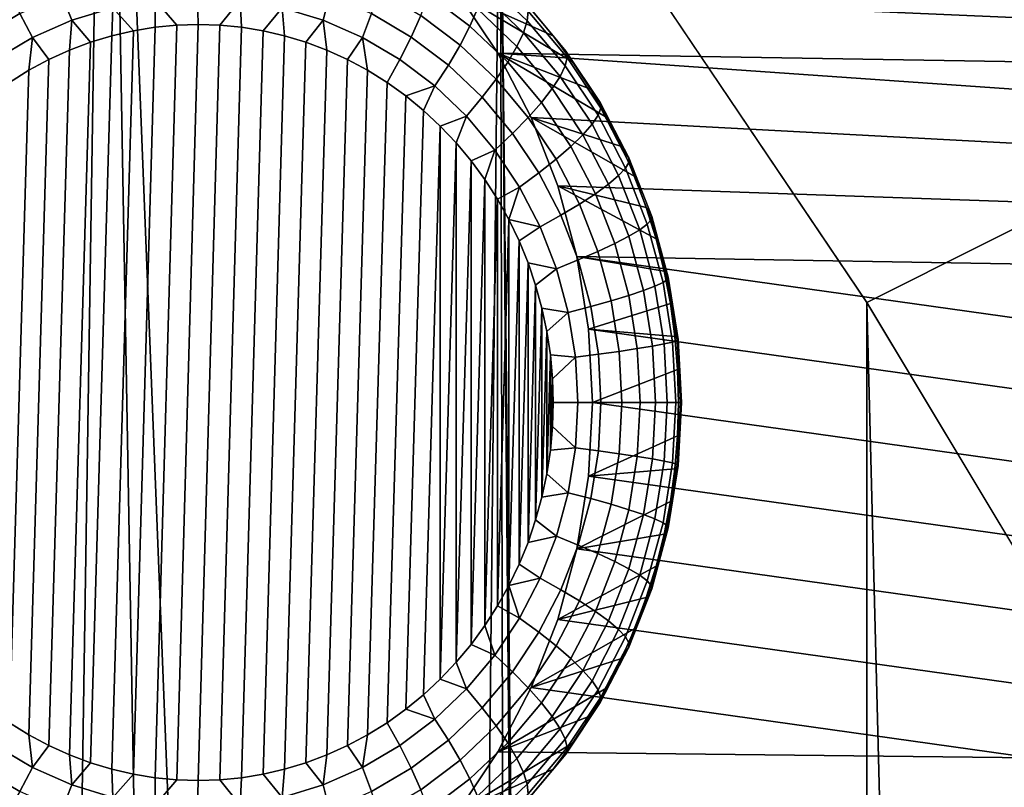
# Model space of a CAD drawing. Header units: metres. Extents: x -22 to 239, y -22 to 22.
# Tile 308 of 325: x 221.49 to 223, y 9.92 to 11.1. Entities that reach past the tile are written whole.
import ezdxf

# ---------------------------------------------------------------- set-up
doc = ezdxf.new("R2010")
doc.units = ezdxf.units.M
doc.layers.add('solid_10_151_033_XXX', color=7, linetype='CONTINUOUS')

msp = doc.modelspace()

# ---------------------------------------------------------------- linework, layer by layer
at = {"layer": 'solid_10_151_033_XXX'}
for points in [[(221.212708, 5.936373, 229.080505), (221.509644, 5.124736, 229.188583), (221.620392, 12.300325, 229.228882), (220.974655, 13.066288, 228.993851)], [(221.509644, 5.124736, 229.188583), (221.762543, 4.296438, 229.280624), (221.620392, 12.300325, 229.228882)], [(221.970612, 3.454071, 229.356354), (222.133148, 2.600451, 229.415512), (222.226196, 11.498304, 229.449387), (221.620392, 12.300325, 229.228882)], [(221.762543, 4.296438, 229.280624), (221.970612, 3.454071, 229.356354), (221.620392, 12.300325, 229.228882)], [(222.226196, 11.498304, 229.449387), (222.790329, 10.662547, 229.654709), (223.350296, 10.943189, 229.326355), (222.771347, 11.800925, 229.115631)], [(222.771347, 11.800925, 229.115631), (223.350296, 10.943189, 229.326355), (235.491959, 10.94319, 195.967407), (234.91301, 11.800925, 195.756683)], [(222.133148, 2.600451, 229.415512), (222.249619, 1.738386, 229.457901), (222.226196, 11.498304, 229.449387)], [(222.343033, 0, 229.491913), (222.790314, -10.662548, 229.654709), (222.790329, 10.662547, 229.654709), (222.226196, 11.498304, 229.449387)], [(222.319656, 0.870593, 229.483398), (222.343033, 0, 229.491913), (222.226196, 11.498304, 229.449387)], [(222.249619, 1.738386, 229.457901), (222.319656, 0.870593, 229.483398), (222.226196, 11.498304, 229.449387)], [(222.307999, 11.07233, 186.963028), (222.276154, 11.110413, 186.951431), (222.090347, 11.222472, 187.684174), (222.161194, 11.138111, 187.709946)], [(222.179779, 11.087353, 186.700928), (222.116196, 11.135357, 186.677795), (222.124741, 11.164069, 186.707092), (222.191223, 11.113865, 186.731293)], [(222.26796, 11.095621, 186.825287), (222.202774, 11.157614, 186.801559), (222.202652, 11.173997, 186.840134), (222.26947, 11.110439, 186.864456)], [(221.630798, 11.115759, 186.455795), (221.56778, 11.096438, 186.432846), (221.552094, 11.135127, 186.436371), (221.619263, 11.155721, 186.460815)], [(221.954102, 11.096438, 186.573456), (221.891083, 11.115759, 186.550522), (221.896683, 11.155721, 186.561783), (221.963852, 11.135127, 186.586227)], [(222.2621, 11.077374, 186.78804), (222.198944, 11.137438, 186.765045), (222.202774, 11.157614, 186.801559), (222.26796, 11.095621, 186.825287)], [(221.487518, 11.10666, 186.412857), (221.426331, 11.070677, 186.390594), (221.401764, 11.104022, 186.396851), (221.466568, 11.142142, 186.420441)], [(221.56778, 11.096438, 186.432846), (221.507187, 11.06973, 186.410797), (221.487518, 11.10666, 186.412857), (221.552094, 11.135127, 186.436371)], [(221.695465, 11.12745, 186.479324), (221.760941, 11.131363, 186.503159), (221.761917, 11.089943, 186.500458), (221.728806, 11.088881, 186.488403)], [(221.795044, 11.088881, 186.512512), (221.761917, 11.089943, 186.500458), (221.760941, 11.131363, 186.503159), (221.826416, 11.12745, 186.526993)], [(222.014694, 11.06973, 186.595505), (221.954102, 11.096438, 186.573456), (221.963852, 11.135127, 186.586227), (222.028442, 11.10666, 186.609741)], [(222.089615, 11.070677, 186.632004), (222.028442, 11.10666, 186.609741), (222.039612, 11.142142, 186.629013), (222.104416, 11.104022, 186.652603)], [(222.16481, 11.05842, 186.674591), (222.104416, 11.104022, 186.652603), (222.116196, 11.135357, 186.677795), (222.179779, 11.087353, 186.700928)], [(223.501724, 11.024735, 188.197876), (222.222748, 11.045781, 187.732361), (222.161194, 11.138111, 187.709946), (223.596634, 11.07572, 188.232407)], [(222.365189, 10.990582, 186.983841), (222.337708, 11.032341, 186.973846), (222.161194, 11.138111, 187.709946), (222.222748, 11.045781, 187.732361)], [(223.696365, 11.115103, 188.268707), (223.596634, 11.07572, 188.232407), (222.161194, 11.138111, 187.709946)], [(222.337708, 11.032341, 186.973846), (222.307999, 11.07233, 186.963028), (222.161194, 11.138111, 187.709946)], [(222.252014, 11.056054, 186.753418), (222.191223, 11.113865, 186.731293), (222.198944, 11.137438, 186.765045), (222.2621, 11.077374, 186.78804)], [(221.56778, 11.096438, 186.432846), (221.630798, 11.115759, 186.455795), (221.629105, 11.072489, 186.452118), (221.596283, 11.062554, 186.44017)], [(221.630798, 11.115759, 186.455795), (221.662262, 11.08018, 186.464188), (221.629105, 11.072489, 186.452118)], [(221.630798, 11.115759, 186.455795), (221.695465, 11.12745, 186.479324), (221.695557, 11.085631, 186.476303), (221.662262, 11.08018, 186.464188)], [(221.695465, 11.12745, 186.479324), (221.728806, 11.088881, 186.488403), (221.695557, 11.085631, 186.476303)], [(221.828278, 11.085631, 186.524612), (221.795044, 11.088881, 186.512512), (221.826416, 11.12745, 186.526993)], [(221.861572, 11.08018, 186.536728), (221.828278, 11.085631, 186.524612), (221.826416, 11.12745, 186.526993), (221.891083, 11.115759, 186.550522)], [(221.894745, 11.072489, 186.548798), (221.861572, 11.08018, 186.536728), (221.891083, 11.115759, 186.550522)], [(221.927567, 11.062554, 186.560745), (221.894745, 11.072489, 186.548798), (221.891083, 11.115759, 186.550522), (221.954102, 11.096438, 186.573456)], [(222.327454, 11.049105, 186.926895), (222.266617, 11.121538, 186.904755), (222.276154, 11.110413, 186.951431), (222.307999, 11.07233, 186.963028)], [(222.329208, 11.039317, 186.886185), (222.26947, 11.110439, 186.864456), (222.266617, 11.121538, 186.904755), (222.327454, 11.049105, 186.926895)], [(221.507187, 11.06973, 186.410797), (221.449799, 11.03597, 186.389908), (221.426331, 11.070677, 186.390594), (221.487518, 11.10666, 186.412857)], [(222.072083, 11.03597, 186.616409), (222.014694, 11.06973, 186.595505), (222.028442, 11.10666, 186.609741), (222.089615, 11.070677, 186.632004)], [(222.146622, 11.02763, 186.652756), (222.089615, 11.070677, 186.632004), (222.104416, 11.104022, 186.652603), (222.16481, 11.05842, 186.674591)], [(222.2379, 11.032076, 186.722092), (222.179779, 11.087353, 186.700928), (222.191223, 11.113865, 186.731293), (222.252014, 11.056054, 186.753418)], [(222.326218, 11.026252, 186.846497), (222.26796, 11.095621, 186.825287), (222.26947, 11.110439, 186.864456), (222.329208, 11.039317, 186.886185)], [(221.507187, 11.06973, 186.410797), (221.56778, 11.096438, 186.432846), (221.56395, 11.050392, 186.428391), (221.532242, 11.036025, 186.416855)], [(221.56778, 11.096438, 186.432846), (221.596283, 11.062554, 186.44017), (221.56395, 11.050392, 186.428391)], [(221.629105, 9.945512, 186.452118), (221.662262, 11.08018, 186.464188), (221.695557, 11.085631, 186.476303), (221.662262, 9.937819, 186.464188)], [(221.662262, 9.937819, 186.464188), (221.695557, 11.085631, 186.476303), (221.728806, 11.088881, 186.488403), (221.695557, 9.932368, 186.476303)], [(221.695557, 9.932368, 186.476303), (221.728806, 11.088881, 186.488403), (221.761917, 11.089943, 186.500458), (221.728806, 9.929119, 186.488403)], [(221.728806, 9.929119, 186.488403), (221.761917, 11.089943, 186.500458), (221.795044, 11.088881, 186.512512), (221.761917, 9.928057, 186.500458)], [(221.761917, 9.928057, 186.500458), (221.795044, 11.088881, 186.512512), (221.828278, 11.085631, 186.524612), (221.795044, 9.929119, 186.512512)], [(221.795044, 9.929119, 186.512512), (221.828278, 11.085631, 186.524612), (221.861572, 11.08018, 186.536728), (221.828278, 9.932368, 186.524612)], [(221.9599, 11.050392, 186.57251), (221.927567, 11.062554, 186.560745), (221.954102, 11.096438, 186.573456)], [(221.991592, 11.036025, 186.584045), (221.9599, 11.050392, 186.57251), (221.954102, 11.096438, 186.573456), (222.014694, 11.06973, 186.595505)], [(222.220032, 11.005908, 186.694687), (222.16481, 11.05842, 186.674591), (222.179779, 11.087353, 186.700928), (222.2379, 11.032076, 186.722092)], [(222.318542, 11.010162, 186.808578), (222.2621, 11.077374, 186.78804), (222.26796, 11.095621, 186.825287), (222.326218, 11.026252, 186.846497)], [(221.449799, 11.03597, 186.389908), (221.507187, 11.06973, 186.410797), (221.501419, 11.019526, 186.40564), (221.471573, 11.000957, 186.394775)], [(221.507187, 11.06973, 186.410797), (221.532242, 11.036025, 186.416855), (221.501419, 11.019526, 186.40564)], [(221.56395, 9.967608, 186.428391), (221.596283, 11.062554, 186.44017), (221.629105, 11.072489, 186.452118), (221.596283, 9.955446, 186.44017)], [(221.596283, 9.955446, 186.44017), (221.629105, 11.072489, 186.452118), (221.662262, 11.08018, 186.464188), (221.629105, 9.945512, 186.452118)], [(221.828278, 9.932368, 186.524612), (221.861572, 11.08018, 186.536728), (221.894745, 11.072489, 186.548798), (221.861572, 9.937819, 186.536728)], [(221.861572, 9.937819, 186.536728), (221.894745, 11.072489, 186.548798), (221.927567, 11.062554, 186.560745), (221.894745, 9.945512, 186.548798)], [(222.02243, 11.019526, 186.595276), (221.991592, 11.036025, 186.584045), (222.014694, 11.06973, 186.595505)], [(222.052277, 11.000957, 186.60614), (222.02243, 11.019526, 186.595276), (222.014694, 11.06973, 186.595505), (222.072083, 11.03597, 186.616409)], [(222.12558, 10.995584, 186.635864), (222.072083, 11.03597, 186.616409), (222.089615, 11.070677, 186.632004), (222.146622, 11.02763, 186.652756)], [(222.306335, 10.991364, 186.773178), (222.252014, 11.056054, 186.753418), (222.2621, 11.077374, 186.78804), (222.318542, 11.010162, 186.808578)], [(222.327454, 11.049105, 186.926895), (222.307999, 11.07233, 186.963028), (222.337708, 11.032341, 186.973846)], [(221.532242, 9.981976, 186.416855), (221.56395, 11.050392, 186.428391), (221.596283, 11.062554, 186.44017), (221.56395, 9.967608, 186.428391)], [(221.894745, 9.945512, 186.548798), (221.927567, 11.062554, 186.560745), (221.9599, 11.050392, 186.57251), (221.927567, 9.955446, 186.560745)], [(222.198746, 10.978061, 186.671722), (222.146622, 11.02763, 186.652756), (222.16481, 11.05842, 186.674591), (222.220032, 11.005908, 186.694687)], [(222.289841, 10.970222, 186.740997), (222.2379, 11.032076, 186.722092), (222.252014, 11.056054, 186.753418), (222.306335, 10.991364, 186.773178)], [(221.501419, 9.998475, 186.40564), (221.532242, 11.036025, 186.416855), (221.56395, 11.050392, 186.428391), (221.532242, 9.981976, 186.416855)], [(221.927567, 9.955446, 186.560745), (221.9599, 11.050392, 186.57251), (221.991592, 11.036025, 186.584045), (221.9599, 9.967608, 186.57251)], [(223.330856, 10.890532, 188.135681), (222.274139, 10.946834, 187.751068), (222.222748, 11.045781, 187.732361), (223.412781, 10.962761, 188.165497)], [(222.413071, 10.902321, 187.001266), (222.390335, 10.947193, 186.992996), (222.222748, 11.045781, 187.732361), (222.274139, 10.946834, 187.751068)], [(223.501724, 11.024735, 188.197876), (223.412781, 10.962761, 188.165497), (222.222748, 11.045781, 187.732361)], [(222.390335, 10.947193, 186.992996), (222.365189, 10.990582, 186.983841), (222.222748, 11.045781, 187.732361)], [(222.376801, 10.950377, 186.864914), (222.326218, 11.026252, 186.846497), (222.329208, 11.039317, 186.886185), (222.381073, 10.961527, 186.90506)], [(222.38028, 10.969878, 186.946121), (222.327454, 11.049105, 186.926895), (222.337708, 11.032341, 186.973846), (222.365189, 10.990582, 186.983841)], [(222.381073, 10.961527, 186.90506), (222.329208, 11.039317, 186.886185), (222.327454, 11.049105, 186.926895), (222.38028, 10.969878, 186.946121)], [(221.471573, 10.017042, 186.394775), (221.501419, 11.019526, 186.40564), (221.532242, 11.036025, 186.416855), (221.501419, 9.998475, 186.40564)], [(221.9599, 9.967608, 186.57251), (221.991592, 11.036025, 186.584045), (222.02243, 11.019526, 186.595276), (221.991592, 9.981976, 186.584045)], [(222.052277, 11.000957, 186.60614), (222.072083, 11.03597, 186.616409), (222.12558, 10.995584, 186.635864), (222.080978, 10.980399, 186.616577)], [(222.174484, 10.949078, 186.653671), (222.12558, 10.995584, 186.635864), (222.146622, 11.02763, 186.652756), (222.198746, 10.978061, 186.671722)], [(222.269379, 10.947147, 186.712646), (222.220032, 11.005908, 186.694687), (222.2379, 11.032076, 186.722092), (222.289841, 10.970222, 186.740997)], [(222.367554, 10.936648, 186.826416), (222.318542, 11.010162, 186.808578), (222.326218, 11.026252, 186.846497), (222.376801, 10.950377, 186.864914)], [(221.442871, 10.037601, 186.384338), (221.471573, 11.000957, 186.394775), (221.501419, 11.019526, 186.40564), (221.471573, 10.017042, 186.394775)], [(221.991592, 9.981976, 186.584045), (222.02243, 11.019526, 186.595276), (222.052277, 11.000957, 186.60614), (222.02243, 9.998475, 186.595276)], [(222.353516, 10.920608, 186.790359), (222.306335, 10.991364, 186.773178), (222.318542, 11.010162, 186.808578), (222.367554, 10.936648, 186.826416)], [(222.02243, 9.998475, 186.595276), (222.052277, 11.000957, 186.60614), (222.080978, 10.980399, 186.616577), (222.052277, 10.017042, 186.60614)], [(222.108337, 10.957992, 186.626541), (222.080978, 10.980399, 186.616577), (222.12558, 10.995584, 186.635864)], [(222.134277, 10.933826, 186.635986), (222.108337, 10.957992, 186.626541), (222.12558, 10.995584, 186.635864), (222.174484, 10.949078, 186.653671)], [(222.245331, 10.922593, 186.688675), (222.198746, 10.978061, 186.671722), (222.220032, 11.005908, 186.694687), (222.269379, 10.947147, 186.712646)], [(222.052277, 10.017042, 186.60614), (222.080978, 10.980399, 186.616577), (222.108337, 10.957992, 186.626541), (222.080978, 10.037601, 186.616577)], [(222.334946, 10.902566, 186.757416), (222.289841, 10.970222, 186.740997), (222.306335, 10.991364, 186.773178), (222.353516, 10.920608, 186.790359)], [(222.38028, 10.969878, 186.946121), (222.365189, 10.990582, 186.983841), (222.390335, 10.947193, 186.992996)], [(222.218185, 10.897038, 186.669571), (222.174484, 10.949078, 186.653671), (222.198746, 10.978061, 186.671722), (222.245331, 10.922593, 186.688675)], [(222.312225, 10.882877, 186.728241), (222.269379, 10.947147, 186.712646), (222.289841, 10.970222, 186.740997), (222.334946, 10.902566, 186.757416)], [(222.424423, 10.884856, 186.962189), (222.38028, 10.969878, 186.946121), (222.390335, 10.947193, 186.992996), (222.413071, 10.902321, 187.001266)], [(222.424423, 10.878045, 186.920853), (222.381073, 10.961527, 186.90506), (222.38028, 10.969878, 186.946121), (222.424423, 10.884856, 186.962189)], [(222.080978, 10.037601, 186.616577), (222.108337, 10.957992, 186.626541), (222.134277, 10.933826, 186.635986), (222.108337, 10.060008, 186.626541)], [(222.158707, 10.907999, 186.644867), (222.134277, 10.933826, 186.635986), (222.174484, 10.949078, 186.653671)], [(222.181519, 10.880628, 186.653183), (222.158707, 10.907999, 186.644867), (222.174484, 10.949078, 186.653671), (222.218185, 10.897038, 186.669571)], [(222.408539, 10.857757, 186.841339), (222.367554, 10.936648, 186.826416), (222.376801, 10.950377, 186.864914), (222.419098, 10.868953, 186.880295)], [(222.419098, 10.868953, 186.880295), (222.376801, 10.950377, 186.864914), (222.381073, 10.961527, 186.90506), (222.424423, 10.878045, 186.920853)], [(222.108337, 10.060008, 186.626541), (222.134277, 10.933826, 186.635986), (222.134277, 10.084173, 186.635986)], [(222.134277, 10.084173, 186.635986), (222.134277, 10.933826, 186.635986), (222.158707, 10.907999, 186.644867)], [(222.285782, 10.861925, 186.7034), (222.245331, 10.922593, 186.688675), (222.269379, 10.947147, 186.712646), (222.312225, 10.882877, 186.728241)], [(223.257156, 10.80911, 188.108856), (222.314865, 10.842181, 187.765884), (222.274139, 10.946834, 187.751068), (223.330856, 10.890532, 188.135681)], [(222.451004, 10.808742, 187.015076), (222.433319, 10.856118, 187.008636), (222.274139, 10.946834, 187.751068), (222.314865, 10.842181, 187.765884)], [(222.433319, 10.856118, 187.008636), (222.413071, 10.902321, 187.001266), (222.274139, 10.946834, 187.751068)], [(222.39296, 10.844675, 186.804703), (222.353516, 10.920608, 186.790359), (222.367554, 10.936648, 186.826416), (222.408539, 10.857757, 186.841339)], [(222.790329, 10.662547, 229.654709), (223.311127, 9.795466, 229.844269), (223.884811, 10.053298, 229.520889), (223.350296, 10.943189, 229.326355)], [(222.256134, 10.840117, 186.683395), (222.218185, 10.897038, 186.669571), (222.245331, 10.922593, 186.688675), (222.285782, 10.861925, 186.7034)], [(222.372665, 10.829962, 186.771133), (222.334946, 10.902566, 186.757416), (222.353516, 10.920608, 186.790359), (222.39296, 10.844675, 186.804703)], [(222.134277, 10.084173, 186.635986), (222.158707, 10.907999, 186.644867), (222.158707, 10.110001, 186.644867)], [(222.158707, 10.110001, 186.644867), (222.158707, 10.907999, 186.644867), (222.181519, 10.880628, 186.653183)], [(222.202667, 10.851795, 186.660873), (222.181519, 10.880628, 186.653183), (222.218185, 10.897038, 186.669571)], [(222.222076, 10.821586, 186.667938), (222.202667, 10.851795, 186.660873), (222.218185, 10.897038, 186.669571), (222.256134, 10.840117, 186.683395)], [(222.348053, 10.813905, 186.741272), (222.312225, 10.882877, 186.728241), (222.334946, 10.902566, 186.757416), (222.372665, 10.829962, 186.771133)], [(222.424423, 10.884856, 186.962189), (222.413071, 10.902321, 187.001266), (222.433319, 10.856118, 187.008636)], [(222.158707, 10.110001, 186.644867), (222.181519, 10.880628, 186.653183), (222.181519, 10.137373, 186.653183)], [(222.181519, 10.137373, 186.653183), (222.181519, 10.880628, 186.653183), (222.202667, 10.851795, 186.660873)], [(222.319595, 10.796818, 186.715714), (222.285782, 10.861925, 186.7034), (222.312225, 10.882877, 186.728241), (222.348053, 10.813905, 186.741272)], [(222.452545, 10.783002, 186.892471), (222.419098, 10.868953, 186.880295), (222.424423, 10.878045, 186.920853), (222.458725, 10.789923, 186.933334)], [(222.459366, 10.795108, 186.974899), (222.424423, 10.884856, 186.962189), (222.433319, 10.856118, 187.008636), (222.451004, 10.808742, 187.015076)], [(222.458725, 10.789923, 186.933334), (222.424423, 10.878045, 186.920853), (222.424423, 10.884856, 186.962189), (222.459366, 10.795108, 186.974899)], [(222.287857, 10.779034, 186.694931), (222.256134, 10.840117, 186.683395), (222.285782, 10.861925, 186.7034), (222.319595, 10.796818, 186.715714)], [(222.424149, 10.764521, 186.816071), (222.39296, 10.844675, 186.804703), (222.408539, 10.857757, 186.841339), (222.440948, 10.774479, 186.853134)], [(222.440948, 10.774479, 186.853134), (222.408539, 10.857757, 186.841339), (222.419098, 10.868953, 186.880295), (222.452545, 10.783002, 186.892471)], [(222.181519, 10.137373, 186.653183), (222.202667, 10.851795, 186.660873), (222.202667, 10.166204, 186.660873)], [(222.202667, 10.166204, 186.660873), (222.202667, 10.851795, 186.660873), (222.222076, 10.821586, 186.667938)], [(223.192368, 10.719243, 188.085266), (222.344269, 10.733578, 187.776596), (222.314865, 10.842181, 187.765884), (223.257156, 10.80911, 188.108856)], [(222.47847, 10.711108, 187.02507), (222.466064, 10.76035, 187.020554), (222.314865, 10.842181, 187.765884), (222.344269, 10.733578, 187.776596)], [(222.466064, 10.76035, 187.020554), (222.451004, 10.808742, 187.015076), (222.314865, 10.842181, 187.765884)], [(222.402496, 10.753321, 186.781998), (222.372665, 10.829962, 186.771133), (222.39296, 10.844675, 186.804703), (222.424149, 10.764521, 186.816071)], [(222.239655, 10.790122, 186.674332), (222.222076, 10.821586, 186.667938), (222.256134, 10.840117, 186.683395)], [(222.239655, 10.790122, 186.674332), (222.256134, 10.840117, 186.683395), (222.287857, 10.779034, 186.694931)], [(222.376389, 10.741098, 186.751587), (222.348053, 10.813905, 186.741272), (222.372665, 10.829962, 186.771133), (222.402496, 10.753321, 186.781998)], [(222.202667, 10.166204, 186.660873), (222.222076, 10.821586, 186.667938), (222.222076, 10.196414, 186.667938)], [(222.222076, 10.196414, 186.667938), (222.222076, 10.821586, 186.667938), (222.239655, 10.790122, 186.674332)], [(222.346344, 10.728091, 186.725449), (222.319595, 10.796818, 186.715714), (222.348053, 10.813905, 186.741272), (222.376389, 10.741098, 186.751587)], [(222.312958, 10.714554, 186.704071), (222.287857, 10.779034, 186.694931), (222.319595, 10.796818, 186.715714), (222.346344, 10.728091, 186.725449)], [(222.459366, 10.795108, 186.974899), (222.451004, 10.808742, 187.015076), (222.466064, 10.76035, 187.020554)], [(222.222076, 10.196414, 186.667938), (222.239655, 10.790122, 186.674332), (222.239655, 10.227878, 186.674332)], [(222.255356, 10.757519, 186.680054), (222.239655, 10.790122, 186.674332), (222.287857, 10.779034, 186.694931)], [(222.239655, 10.227878, 186.674332), (222.239655, 10.790122, 186.674332), (222.255356, 10.757519, 186.680054)], [(222.464401, 10.687863, 186.861664), (222.440948, 10.774479, 186.853134), (222.452545, 10.783002, 186.892471), (222.476746, 10.693605, 186.901291)], [(222.476746, 10.693605, 186.901291), (222.452545, 10.783002, 186.892471), (222.458725, 10.789923, 186.933334), (222.483536, 10.698268, 186.942368)], [(222.483536, 10.698268, 186.942368), (222.458725, 10.789923, 186.933334), (222.459366, 10.795108, 186.974899), (222.484634, 10.701761, 186.9841)], [(222.484634, 10.701761, 186.9841), (222.459366, 10.795108, 186.974899), (222.466064, 10.76035, 187.020554), (222.47847, 10.711108, 187.02507)], [(222.269119, 10.723875, 186.685059), (222.255356, 10.757519, 186.680054), (222.287857, 10.779034, 186.694931), (222.312958, 10.714554, 186.704071)], [(222.446716, 10.681153, 186.82428), (222.424149, 10.764521, 186.816071), (222.440948, 10.774479, 186.853134), (222.464401, 10.687863, 186.861664)], [(222.239655, 10.227878, 186.674332), (222.255356, 10.757519, 186.680054), (222.255356, 10.260482, 186.680054)], [(222.255356, 10.260482, 186.680054), (222.255356, 10.757519, 186.680054), (222.269119, 10.723875, 186.685059)], [(222.396881, 10.665373, 186.759048), (222.376389, 10.741098, 186.751587), (222.402496, 10.753321, 186.781998), (222.424072, 10.673608, 186.789856)], [(222.424072, 10.673608, 186.789856), (222.402496, 10.753321, 186.781998), (222.424149, 10.764521, 186.816071), (222.446716, 10.681153, 186.82428)], [(222.365692, 10.65661, 186.732498), (222.346344, 10.728091, 186.725449), (222.376389, 10.741098, 186.751587), (222.396881, 10.665373, 186.759048)], [(222.255356, 10.260482, 186.680054), (222.269119, 10.723875, 186.685059), (222.269119, 10.294125, 186.685059)], [(222.280853, 10.689371, 186.689331), (222.269119, 10.723875, 186.685059), (222.312958, 10.714554, 186.704071)], [(222.269119, 10.294125, 186.685059), (222.269119, 10.723875, 186.685059), (222.280853, 10.689371, 186.689331)], [(222.3311, 10.647489, 186.710678), (222.312958, 10.714554, 186.704071), (222.346344, 10.728091, 186.725449), (222.365692, 10.65661, 186.732498)], [(223.093185, 10.519509, 188.049179), (222.362091, 10.621936, 187.783081), (222.344269, 10.733578, 187.776596), (223.137558, 10.622437, 188.065323)], [(222.47847, 10.711108, 187.02507), (222.344269, 10.733578, 187.776596), (222.362091, 10.621936, 187.783081), (222.488159, 10.661182, 187.028595)], [(223.192368, 10.719243, 188.085266), (223.137558, 10.622437, 188.065323), (222.344269, 10.733578, 187.776596)], [(222.290512, 10.654155, 186.692841), (222.280853, 10.689371, 186.689331), (222.312958, 10.714554, 186.704071), (222.3311, 10.647489, 186.710678)], [(222.484634, 10.701761, 186.9841), (222.47847, 10.711108, 187.02507), (222.488159, 10.661182, 187.028595)], [(222.478577, 10.598997, 186.866837), (222.464401, 10.687863, 186.861664), (222.476746, 10.693605, 186.901291), (222.491394, 10.601887, 186.906616)], [(222.491394, 10.601887, 186.906616), (222.476746, 10.693605, 186.901291), (222.483536, 10.698268, 186.942368), (222.49855, 10.604233, 186.94783)], [(222.49855, 10.604233, 186.94783), (222.483536, 10.698268, 186.942368), (222.484634, 10.701761, 186.9841), (222.499924, 10.60599, 186.98967)], [(222.499924, 10.60599, 186.98967), (222.484634, 10.701761, 186.9841), (222.488159, 10.661182, 187.028595), (222.495102, 10.610743, 187.031128)], [(222.269119, 10.294125, 186.685059), (222.280853, 10.689371, 186.689331), (222.280853, 10.328629, 186.689331)], [(222.280853, 10.328629, 186.689331), (222.280853, 10.689371, 186.689331), (222.290512, 10.654155, 186.692841)], [(222.437134, 10.591825, 186.794601), (222.424072, 10.673608, 186.789856), (222.446716, 10.681153, 186.82428), (222.460373, 10.595621, 186.829254)], [(222.460373, 10.595621, 186.829254), (222.446716, 10.681153, 186.82428), (222.464401, 10.687863, 186.861664), (222.478577, 10.598997, 186.866837)], [(222.495102, 10.610743, 187.031128), (222.488159, 10.661182, 187.028595), (222.362091, 10.621936, 187.783081)], [(222.377411, 10.583272, 186.736755), (222.365692, 10.65661, 186.732498), (222.396881, 10.665373, 186.759048), (222.409286, 10.587682, 186.763565)], [(222.409286, 10.587682, 186.763565), (222.396881, 10.665373, 186.759048), (222.424072, 10.673608, 186.789856), (222.437134, 10.591825, 186.794601)], [(222.790314, -10.662548, 229.654709), (223.311127, -9.795467, 229.844269), (222.790329, 10.662547, 229.654709)], [(223.311127, -9.795467, 229.844269), (223.311127, 9.795466, 229.844269), (222.790329, 10.662547, 229.654709)], [(222.280853, 10.328629, 186.689331), (222.290512, 10.654155, 186.692841), (222.290512, 10.363845, 186.692841)], [(222.29808, 10.618345, 186.695602), (222.290512, 10.654155, 186.692841), (222.3311, 10.647489, 186.710678)], [(222.290512, 10.363845, 186.692841), (222.290512, 10.654155, 186.692841), (222.29808, 10.618345, 186.695602)], [(222.303482, 10.582126, 186.697571), (222.29808, 10.618345, 186.695602), (222.3311, 10.647489, 186.710678), (222.342087, 10.578683, 186.714676)], [(222.342087, 10.578683, 186.714676), (222.3311, 10.647489, 186.710678), (222.365692, 10.65661, 186.732498), (222.377411, 10.583272, 186.736755)], [(222.290512, 10.363845, 186.692841), (222.29808, 10.618345, 186.695602), (222.29808, 10.399654, 186.695602)], [(222.29808, 10.399654, 186.695602), (222.29808, 10.618345, 186.695602), (222.303482, 10.582126, 186.697571)], [(223.059952, 10.412063, 188.037079), (222.368057, 10.509, 187.785248), (222.362091, 10.621936, 187.783081), (223.093185, 10.519509, 188.049179)], [(222.495102, 10.610743, 187.031128), (222.362091, 10.621936, 187.783081), (222.368057, 10.509, 187.785248), (222.499268, 10.559958, 187.032639)], [(222.483337, 10.509, 186.868561), (222.478577, 10.598997, 186.866837), (222.491394, 10.601887, 186.906616), (222.496292, 10.509, 186.908401)], [(222.496292, 10.509, 186.908401), (222.491394, 10.601887, 186.906616), (222.49855, 10.604233, 186.94783), (222.503571, 10.509, 186.949661)], [(222.499924, 10.60599, 186.98967), (222.495102, 10.610743, 187.031128), (222.499268, 10.559958, 187.032639)], [(222.503571, 10.509, 186.949661), (222.49855, 10.604233, 186.94783), (222.499924, 10.60599, 186.98967), (222.505035, 10.509, 186.991531)], [(222.505035, 10.509, 186.991531), (222.499924, 10.60599, 186.98967), (222.499268, 10.559958, 187.032639), (222.500671, 10.509, 187.033157)], [(222.381317, 10.509, 186.738174), (222.377411, 10.583272, 186.736755), (222.409286, 10.587682, 186.763565), (222.413437, 10.509, 186.765076)], [(222.413437, 10.509, 186.765076), (222.409286, 10.587682, 186.763565), (222.437134, 10.591825, 186.794601), (222.441498, 10.509, 186.796188)], [(222.441498, 10.509, 186.796188), (222.437134, 10.591825, 186.794601), (222.460373, 10.595621, 186.829254), (222.464951, 10.509, 186.830917)], [(222.464951, 10.509, 186.830917), (222.460373, 10.595621, 186.829254), (222.478577, 10.598997, 186.866837), (222.483337, 10.509, 186.868561)], [(222.29808, 10.399654, 186.695602), (222.303482, 10.582126, 186.697571), (222.303482, 10.435874, 186.697571)], [(222.306747, 10.545641, 186.698746), (222.303482, 10.582126, 186.697571), (222.342087, 10.578683, 186.714676)], [(222.303482, 10.435874, 186.697571), (222.303482, 10.582126, 186.697571), (222.306747, 10.545641, 186.698746)], [(222.307831, 10.509, 186.699142), (222.306747, 10.545641, 186.698746), (222.342087, 10.578683, 186.714676), (222.345764, 10.509, 186.716019)], [(222.345764, 10.509, 186.716019), (222.342087, 10.578683, 186.714676), (222.377411, 10.583272, 186.736755), (222.381317, 10.509, 186.738174)], [(222.500671, 10.509, 187.033157), (222.499268, 10.559958, 187.032639), (222.368057, 10.509, 187.785248)], [(222.303482, 10.435874, 186.697571), (222.306747, 10.545641, 186.698746), (222.306747, 10.47236, 186.698746)], [(222.306747, 10.47236, 186.698746), (222.306747, 10.545641, 186.698746), (222.307831, 10.509, 186.699142)], [(222.306747, 10.47236, 186.698746), (222.307831, 10.509, 186.699142), (222.345764, 10.509, 186.716019), (222.342087, 10.439318, 186.714676)], [(222.342087, 10.439318, 186.714676), (222.345764, 10.509, 186.716019), (222.381317, 10.509, 186.738174), (222.377411, 10.434728, 186.736755)], [(223.038254, 10.301333, 188.029175), (222.362091, 10.396064, 187.783081), (222.368057, 10.509, 187.785248), (223.059952, 10.412063, 188.037079)], [(222.499268, 10.458043, 187.032639), (222.500671, 10.509, 187.033157), (222.368057, 10.509, 187.785248), (222.362091, 10.396064, 187.783081)], [(222.377411, 10.434728, 186.736755), (222.381317, 10.509, 186.738174), (222.413437, 10.509, 186.765076), (222.409286, 10.430319, 186.763565)], [(222.409286, 10.430319, 186.763565), (222.413437, 10.509, 186.765076), (222.441498, 10.509, 186.796188), (222.437134, 10.426175, 186.794601)], [(222.437134, 10.426175, 186.794601), (222.441498, 10.509, 186.796188), (222.464951, 10.509, 186.830917), (222.460373, 10.422379, 186.829254)], [(222.460373, 10.422379, 186.829254), (222.464951, 10.509, 186.830917), (222.483337, 10.509, 186.868561), (222.478577, 10.419003, 186.866837)], [(222.478577, 10.419003, 186.866837), (222.483337, 10.509, 186.868561), (222.496292, 10.509, 186.908401), (222.491394, 10.416114, 186.906616)], [(222.491394, 10.416114, 186.906616), (222.496292, 10.509, 186.908401), (222.503571, 10.509, 186.949661), (222.49855, 10.413767, 186.94783)], [(222.49855, 10.413767, 186.94783), (222.503571, 10.509, 186.949661), (222.505035, 10.509, 186.991531), (222.499924, 10.412009, 186.98967)], [(222.505035, 10.509, 186.991531), (222.500671, 10.509, 187.033157), (222.499268, 10.458043, 187.032639)], [(222.499924, 10.412009, 186.98967), (222.505035, 10.509, 186.991531), (222.499268, 10.458043, 187.032639)], [(222.303482, 10.435874, 186.697571), (222.306747, 10.47236, 186.698746), (222.342087, 10.439318, 186.714676)], [(222.495102, 10.407258, 187.031128), (222.499268, 10.458043, 187.032639), (222.362091, 10.396064, 187.783081)], [(222.499924, 10.412009, 186.98967), (222.499268, 10.458043, 187.032639), (222.495102, 10.407258, 187.031128)], [(222.29808, 10.399654, 186.695602), (222.303482, 10.435874, 186.697571), (222.342087, 10.439318, 186.714676), (222.3311, 10.370511, 186.710678)], [(222.3311, 10.370511, 186.710678), (222.342087, 10.439318, 186.714676), (222.377411, 10.434728, 186.736755), (222.365692, 10.36139, 186.732498)], [(222.365692, 10.36139, 186.732498), (222.377411, 10.434728, 186.736755), (222.409286, 10.430319, 186.763565), (222.396881, 10.352627, 186.759048)], [(222.396881, 10.352627, 186.759048), (222.409286, 10.430319, 186.763565), (222.437134, 10.426175, 186.794601), (222.424072, 10.344392, 186.789856)], [(222.424072, 10.344392, 186.789856), (222.437134, 10.426175, 186.794601), (222.460373, 10.422379, 186.829254), (222.446716, 10.336846, 186.82428)], [(222.446716, 10.336846, 186.82428), (222.460373, 10.422379, 186.829254), (222.478577, 10.419003, 186.866837), (222.464401, 10.330137, 186.861664)], [(222.464401, 10.330137, 186.861664), (222.478577, 10.419003, 186.866837), (222.491394, 10.416114, 186.906616), (222.476746, 10.324395, 186.901291)], [(222.488159, 10.356817, 187.028595), (222.495102, 10.407258, 187.031128), (222.362091, 10.396064, 187.783081), (222.344269, 10.284422, 187.776596)], [(222.476746, 10.324395, 186.901291), (222.491394, 10.416114, 186.906616), (222.49855, 10.413767, 186.94783), (222.483536, 10.319732, 186.942368)], [(222.483536, 10.319732, 186.942368), (222.49855, 10.413767, 186.94783), (222.499924, 10.412009, 186.98967), (222.484634, 10.316239, 186.9841)], [(222.484634, 10.316239, 186.9841), (222.499924, 10.412009, 186.98967), (222.488159, 10.356817, 187.028595)], [(222.499924, 10.412009, 186.98967), (222.495102, 10.407258, 187.031128), (222.488159, 10.356817, 187.028595)], [(222.290512, 10.363845, 186.692841), (222.29808, 10.399654, 186.695602), (222.3311, 10.370511, 186.710678)], [(223.02832, 10.188586, 188.025558), (222.344269, 10.284422, 187.776596), (222.362091, 10.396064, 187.783081), (223.038254, 10.301333, 188.029175)], [(222.280853, 10.328629, 186.689331), (222.290512, 10.363845, 186.692841), (222.3311, 10.370511, 186.710678), (222.312958, 10.303447, 186.704071)], [(222.312958, 10.303447, 186.704071), (222.3311, 10.370511, 186.710678), (222.365692, 10.36139, 186.732498), (222.346344, 10.289908, 186.725449)], [(222.346344, 10.289908, 186.725449), (222.365692, 10.36139, 186.732498), (222.396881, 10.352627, 186.759048), (222.376389, 10.276901, 186.751587)], [(222.47847, 10.306891, 187.02507), (222.488159, 10.356817, 187.028595), (222.344269, 10.284422, 187.776596)], [(222.376389, 10.276901, 186.751587), (222.396881, 10.352627, 186.759048), (222.424072, 10.344392, 186.789856), (222.402496, 10.264679, 186.781998)], [(222.402496, 10.264679, 186.781998), (222.424072, 10.344392, 186.789856), (222.446716, 10.336846, 186.82428), (222.424149, 10.253479, 186.816071)], [(222.484634, 10.316239, 186.9841), (222.488159, 10.356817, 187.028595), (222.47847, 10.306891, 187.02507)], [(222.269119, 10.294125, 186.685059), (222.280853, 10.328629, 186.689331), (222.312958, 10.303447, 186.704071)], [(222.424149, 10.253479, 186.816071), (222.446716, 10.336846, 186.82428), (222.464401, 10.330137, 186.861664), (222.440948, 10.243521, 186.853134)], [(222.440948, 10.243521, 186.853134), (222.464401, 10.330137, 186.861664), (222.476746, 10.324395, 186.901291), (222.452545, 10.234998, 186.892471)], [(222.452545, 10.234998, 186.892471), (222.476746, 10.324395, 186.901291), (222.483536, 10.319732, 186.942368), (222.458725, 10.228077, 186.933334)], [(222.458725, 10.228077, 186.933334), (222.483536, 10.319732, 186.942368), (222.484634, 10.316239, 186.9841), (222.459366, 10.222893, 186.974899)], [(222.459366, 10.222893, 186.974899), (222.484634, 10.316239, 186.9841), (222.466064, 10.257649, 187.020554)], [(222.484634, 10.316239, 186.9841), (222.47847, 10.306891, 187.02507), (222.466064, 10.257649, 187.020554)], [(222.255356, 10.260482, 186.680054), (222.269119, 10.294125, 186.685059), (222.312958, 10.303447, 186.704071), (222.287857, 10.238967, 186.694931)], [(222.287857, 10.238967, 186.694931), (222.312958, 10.303447, 186.704071), (222.346344, 10.289908, 186.725449), (222.319595, 10.221182, 186.715714)], [(222.466064, 10.257649, 187.020554), (222.47847, 10.306891, 187.02507), (222.344269, 10.284422, 187.776596), (222.314865, 10.175818, 187.765884)], [(223.030304, 10.075585, 188.026276), (222.314865, 10.175818, 187.765884), (222.344269, 10.284422, 187.776596), (223.02832, 10.188586, 188.025558)], [(222.319595, 10.221182, 186.715714), (222.346344, 10.289908, 186.725449), (222.376389, 10.276901, 186.751587), (222.348053, 10.204095, 186.741272)], [(222.348053, 10.204095, 186.741272), (222.376389, 10.276901, 186.751587), (222.402496, 10.264679, 186.781998), (222.372665, 10.188038, 186.771133)], [(222.239655, 10.227878, 186.674332), (222.255356, 10.260482, 186.680054), (222.287857, 10.238967, 186.694931)], [(222.451004, 10.209258, 187.015076), (222.466064, 10.257649, 187.020554), (222.314865, 10.175818, 187.765884)], [(222.372665, 10.188038, 186.771133), (222.402496, 10.264679, 186.781998), (222.424149, 10.253479, 186.816071), (222.39296, 10.173326, 186.804703)], [(222.39296, 10.173326, 186.804703), (222.424149, 10.253479, 186.816071), (222.440948, 10.243521, 186.853134), (222.408539, 10.160243, 186.841339)], [(222.459366, 10.222893, 186.974899), (222.466064, 10.257649, 187.020554), (222.451004, 10.209258, 187.015076)], [(222.239655, 10.227878, 186.674332), (222.287857, 10.238967, 186.694931), (222.256134, 10.177883, 186.683395)], [(222.256134, 10.177883, 186.683395), (222.287857, 10.238967, 186.694931), (222.319595, 10.221182, 186.715714), (222.285782, 10.156075, 186.7034)], [(222.408539, 10.160243, 186.841339), (222.440948, 10.243521, 186.853134), (222.452545, 10.234998, 186.892471), (222.419098, 10.149047, 186.880295)], [(222.222076, 10.196414, 186.667938), (222.239655, 10.227878, 186.674332), (222.256134, 10.177883, 186.683395)], [(222.419098, 10.149047, 186.880295), (222.452545, 10.234998, 186.892471), (222.458725, 10.228077, 186.933334), (222.424423, 10.139955, 186.920853)], [(222.424423, 10.139955, 186.920853), (222.458725, 10.228077, 186.933334), (222.459366, 10.222893, 186.974899), (222.424423, 10.133143, 186.962189)], [(222.424423, 10.133143, 186.962189), (222.459366, 10.222893, 186.974899), (222.433319, 10.161881, 187.008636)], [(222.459366, 10.222893, 186.974899), (222.451004, 10.209258, 187.015076), (222.433319, 10.161881, 187.008636)], [(222.433319, 10.161881, 187.008636), (222.451004, 10.209258, 187.015076), (222.314865, 10.175818, 187.765884), (222.274139, 10.071166, 187.751068)], [(222.285782, 10.156075, 186.7034), (222.319595, 10.221182, 186.715714), (222.348053, 10.204095, 186.741272), (222.312225, 10.135122, 186.728241)], [(222.202667, 10.166204, 186.660873), (222.222076, 10.196414, 186.667938), (222.256134, 10.177883, 186.683395), (222.218185, 10.120963, 186.669571)], [(222.312225, 10.135122, 186.728241), (222.348053, 10.204095, 186.741272), (222.372665, 10.188038, 186.771133), (222.334946, 10.115434, 186.757416)], [(222.218185, 10.120963, 186.669571), (222.256134, 10.177883, 186.683395), (222.285782, 10.156075, 186.7034), (222.245331, 10.095407, 186.688675)], [(222.334946, 10.115434, 186.757416), (222.372665, 10.188038, 186.771133), (222.39296, 10.173326, 186.804703), (222.353516, 10.097393, 186.790359)], [(222.181519, 10.137373, 186.653183), (222.202667, 10.166204, 186.660873), (222.218185, 10.120963, 186.669571)], [(223.044189, 9.963281, 188.031342), (222.274139, 10.071166, 187.751068), (222.314865, 10.175818, 187.765884), (223.030304, 10.075585, 188.026276)], [(222.413071, 10.115679, 187.001266), (222.433319, 10.161881, 187.008636), (222.274139, 10.071166, 187.751068)], [(222.353516, 10.097393, 186.790359), (222.39296, 10.173326, 186.804703), (222.408539, 10.160243, 186.841339), (222.367554, 10.081351, 186.826416)], [(222.424423, 10.133143, 186.962189), (222.433319, 10.161881, 187.008636), (222.413071, 10.115679, 187.001266)], [(222.245331, 10.095407, 186.688675), (222.285782, 10.156075, 186.7034), (222.312225, 10.135122, 186.728241), (222.269379, 10.070852, 186.712646)], [(222.367554, 10.081351, 186.826416), (222.408539, 10.160243, 186.841339), (222.419098, 10.149047, 186.880295), (222.376801, 10.067622, 186.864914)], [(222.376801, 10.067622, 186.864914), (222.419098, 10.149047, 186.880295), (222.424423, 10.139955, 186.920853), (222.381073, 10.056473, 186.90506)], [(222.158707, 10.110001, 186.644867), (222.181519, 10.137373, 186.653183), (222.218185, 10.120963, 186.669571), (222.174484, 10.068923, 186.653671)], [(222.269379, 10.070852, 186.712646), (222.312225, 10.135122, 186.728241), (222.334946, 10.115434, 186.757416), (222.289841, 10.047779, 186.740997)], [(222.381073, 10.056473, 186.90506), (222.424423, 10.139955, 186.920853), (222.424423, 10.133143, 186.962189), (222.38028, 10.048121, 186.946121)], [(222.38028, 10.048121, 186.946121), (222.424423, 10.133143, 186.962189), (222.413071, 10.115679, 187.001266), (222.390335, 10.070807, 186.992996)], [(222.174484, 10.068923, 186.653671), (222.218185, 10.120963, 186.669571), (222.245331, 10.095407, 186.688675), (222.198746, 10.039939, 186.671722)], [(222.390335, 10.070807, 186.992996), (222.413071, 10.115679, 187.001266), (222.274139, 10.071166, 187.751068), (222.222748, 9.972219, 187.732361)], [(222.289841, 10.047779, 186.740997), (222.334946, 10.115434, 186.757416), (222.353516, 10.097393, 186.790359), (222.306335, 10.026636, 186.773178)], [(222.134277, 10.084173, 186.635986), (222.158707, 10.110001, 186.644867), (222.174484, 10.068923, 186.653671)], [(222.198746, 10.039939, 186.671722), (222.245331, 10.095407, 186.688675), (222.269379, 10.070852, 186.712646), (222.220032, 10.012092, 186.694687)], [(222.306335, 10.026636, 186.773178), (222.353516, 10.097393, 186.790359), (222.367554, 10.081351, 186.826416), (222.318542, 10.007837, 186.808578)], [(222.108337, 10.060008, 186.626541), (222.134277, 10.084173, 186.635986), (222.174484, 10.068923, 186.653671), (222.12558, 10.022417, 186.635864)], [(222.220032, 10.012092, 186.694687), (222.269379, 10.070852, 186.712646), (222.289841, 10.047779, 186.740997), (222.2379, 9.985924, 186.722092)], [(223.044189, 9.963281, 188.031342), (222.222748, 9.972219, 187.732361), (222.274139, 10.071166, 187.751068)], [(222.365189, 10.027418, 186.983841), (222.390335, 10.070807, 186.992996), (222.222748, 9.972219, 187.732361)], [(222.318542, 10.007837, 186.808578), (222.367554, 10.081351, 186.826416), (222.376801, 10.067622, 186.864914), (222.326218, 9.991748, 186.846497)], [(222.38028, 10.048121, 186.946121), (222.390335, 10.070807, 186.992996), (222.365189, 10.027418, 186.983841)], [(222.080978, 10.037601, 186.616577), (222.108337, 10.060008, 186.626541), (222.12558, 10.022417, 186.635864)], [(222.12558, 10.022417, 186.635864), (222.174484, 10.068923, 186.653671), (222.198746, 10.039939, 186.671722), (222.146622, 9.99037, 186.652756)], [(222.326218, 9.991748, 186.846497), (222.376801, 10.067622, 186.864914), (222.381073, 10.056473, 186.90506), (222.329208, 9.978683, 186.886185)], [(222.329208, 9.978683, 186.886185), (222.381073, 10.056473, 186.90506), (222.38028, 10.048121, 186.946121), (222.327454, 9.968896, 186.926895)], [(222.146622, 9.99037, 186.652756), (222.198746, 10.039939, 186.671722), (222.220032, 10.012092, 186.694687), (222.16481, 9.95958, 186.674591)], [(222.2379, 9.985924, 186.722092), (222.289841, 10.047779, 186.740997), (222.306335, 10.026636, 186.773178), (222.252014, 9.961946, 186.753418)], [(222.327454, 9.968896, 186.926895), (222.38028, 10.048121, 186.946121), (222.365189, 10.027418, 186.983841), (222.337708, 9.985659, 186.973846)], [(222.052277, 10.017042, 186.60614), (222.080978, 10.037601, 186.616577), (222.12558, 10.022417, 186.635864), (222.072083, 9.98203, 186.616409)], [(222.337708, 9.985659, 186.973846), (222.365189, 10.027418, 186.983841), (222.222748, 9.972219, 187.732361), (222.161194, 9.879889, 187.709946)], [(222.252014, 9.961946, 186.753418), (222.306335, 10.026636, 186.773178), (222.318542, 10.007837, 186.808578), (222.2621, 9.940626, 186.78804)], [(221.507187, 9.94827, 186.410797), (221.449799, 9.98203, 186.389908), (221.471573, 10.017042, 186.394775), (221.501419, 9.998475, 186.40564)], [(222.02243, 9.998475, 186.595276), (222.052277, 10.017042, 186.60614), (222.072083, 9.98203, 186.616409), (222.014694, 9.94827, 186.595505)], [(222.072083, 9.98203, 186.616409), (222.12558, 10.022417, 186.635864), (222.146622, 9.99037, 186.652756), (222.089615, 9.947324, 186.632004)], [(222.16481, 9.95958, 186.674591), (222.220032, 10.012092, 186.694687), (222.2379, 9.985924, 186.722092), (222.179779, 9.930647, 186.700928)], [(221.507187, 9.94827, 186.410797), (221.501419, 9.998475, 186.40564), (221.532242, 9.981976, 186.416855)], [(221.991592, 9.981976, 186.584045), (222.02243, 9.998475, 186.595276), (222.014694, 9.94827, 186.595505)], [(222.2621, 9.940626, 186.78804), (222.318542, 10.007837, 186.808578), (222.326218, 9.991748, 186.846497), (222.26796, 9.922379, 186.825287)], [(221.449799, 9.98203, 186.389908), (221.507187, 9.94827, 186.410797), (221.487518, 9.91134, 186.412857), (221.426331, 9.947324, 186.390594)], [(221.56778, 9.921562, 186.432846), (221.507187, 9.94827, 186.410797), (221.532242, 9.981976, 186.416855), (221.56395, 9.967608, 186.428391)], [(221.9599, 9.967608, 186.57251), (221.991592, 9.981976, 186.584045), (222.014694, 9.94827, 186.595505), (221.954102, 9.921562, 186.573456)], [(222.014694, 9.94827, 186.595505), (222.072083, 9.98203, 186.616409), (222.089615, 9.947324, 186.632004), (222.028442, 9.91134, 186.609741)], [(222.089615, 9.947324, 186.632004), (222.146622, 9.99037, 186.652756), (222.16481, 9.95958, 186.674591), (222.104416, 9.913978, 186.652603)], [(222.307999, 9.94567, 186.963028), (222.337708, 9.985659, 186.973846), (222.161194, 9.879889, 187.709946)], [(222.179779, 9.930647, 186.700928), (222.2379, 9.985924, 186.722092), (222.252014, 9.961946, 186.753418), (222.191223, 9.904136, 186.731293)], [(222.26796, 9.922379, 186.825287), (222.326218, 9.991748, 186.846497), (222.329208, 9.978683, 186.886185), (222.26947, 9.907561, 186.864456)], [(222.327454, 9.968896, 186.926895), (222.337708, 9.985659, 186.973846), (222.307999, 9.94567, 186.963028)], [(221.56778, 9.921562, 186.432846), (221.56395, 9.967608, 186.428391), (221.596283, 9.955446, 186.44017)], [(221.927567, 9.955446, 186.560745), (221.9599, 9.967608, 186.57251), (221.954102, 9.921562, 186.573456)], [(223.069763, 9.853551, 188.040649), (222.161194, 9.879889, 187.709946), (222.222748, 9.972219, 187.732361), (223.044189, 9.963281, 188.031342)], [(222.26947, 9.907561, 186.864456), (222.329208, 9.978683, 186.886185), (222.327454, 9.968896, 186.926895), (222.266617, 9.896461, 186.904755)], [(222.266617, 9.896461, 186.904755), (222.327454, 9.968896, 186.926895), (222.307999, 9.94567, 186.963028), (222.276154, 9.907588, 186.951431)], [(221.630798, 9.902241, 186.455795), (221.56778, 9.921562, 186.432846), (221.596283, 9.955446, 186.44017), (221.629105, 9.945512, 186.452118)], [(221.894745, 9.945512, 186.548798), (221.927567, 9.955446, 186.560745), (221.954102, 9.921562, 186.573456), (221.891083, 9.902241, 186.550522)], [(222.104416, 9.913978, 186.652603), (222.16481, 9.95958, 186.674591), (222.179779, 9.930647, 186.700928), (222.116196, 9.882643, 186.677795)], [(222.191223, 9.904136, 186.731293), (222.252014, 9.961946, 186.753418), (222.2621, 9.940626, 186.78804), (222.198944, 9.880562, 186.765045)], [(221.426331, 9.947324, 186.390594), (221.487518, 9.91134, 186.412857), (221.466568, 9.875858, 186.420441), (221.401764, 9.913978, 186.396851)], [(221.507187, 9.94827, 186.410797), (221.56778, 9.921562, 186.432846), (221.552094, 9.882873, 186.436371), (221.487518, 9.91134, 186.412857)], [(221.630798, 9.902241, 186.455795), (221.629105, 9.945512, 186.452118), (221.662262, 9.937819, 186.464188)], [(221.695465, 9.89055, 186.479324), (221.630798, 9.902241, 186.455795), (221.662262, 9.937819, 186.464188), (221.695557, 9.932368, 186.476303)], [(221.828278, 9.932368, 186.524612), (221.861572, 9.937819, 186.536728), (221.891083, 9.902241, 186.550522), (221.826416, 9.89055, 186.526993)], [(221.861572, 9.937819, 186.536728), (221.894745, 9.945512, 186.548798), (221.891083, 9.902241, 186.550522)], [(221.954102, 9.921562, 186.573456), (222.014694, 9.94827, 186.595505), (222.028442, 9.91134, 186.609741), (221.963852, 9.882873, 186.586227)], [(222.028442, 9.91134, 186.609741), (222.089615, 9.947324, 186.632004), (222.104416, 9.913978, 186.652603), (222.039612, 9.875858, 186.629013)], [(222.276154, 9.907588, 186.951431), (222.307999, 9.94567, 186.963028), (222.161194, 9.879889, 187.709946), (222.090347, 9.795527, 187.684174)], [(222.198944, 9.880562, 186.765045), (222.2621, 9.940626, 186.78804), (222.26796, 9.922379, 186.825287), (222.202774, 9.860387, 186.801559)], [(221.56778, 9.921562, 186.432846), (221.630798, 9.902241, 186.455795), (221.619263, 9.862279, 186.460815), (221.552094, 9.882873, 186.436371)], [(221.695465, 9.89055, 186.479324), (221.695557, 9.932368, 186.476303), (221.728806, 9.929119, 186.488403)], [(221.728806, 9.929119, 186.488403), (221.761917, 9.928057, 186.500458), (221.760941, 9.886637, 186.503159), (221.695465, 9.89055, 186.479324)], [(221.761917, 9.928057, 186.500458), (221.795044, 9.929119, 186.512512), (221.826416, 9.89055, 186.526993), (221.760941, 9.886637, 186.503159)], [(221.795044, 9.929119, 186.512512), (221.828278, 9.932368, 186.524612), (221.826416, 9.89055, 186.526993)], [(221.891083, 9.902241, 186.550522), (221.954102, 9.921562, 186.573456), (221.963852, 9.882873, 186.586227), (221.896683, 9.862279, 186.561783)], [(222.116196, 9.882643, 186.677795), (222.179779, 9.930647, 186.700928), (222.191223, 9.904136, 186.731293), (222.124741, 9.853931, 186.707092)], [(222.202774, 9.860387, 186.801559), (222.26796, 9.922379, 186.825287), (222.26947, 9.907561, 186.864456), (222.202652, 9.844003, 186.840134)]]:
    msp.add_3dface(points, dxfattribs=at)

doc.saveas('drawing.dxf')
